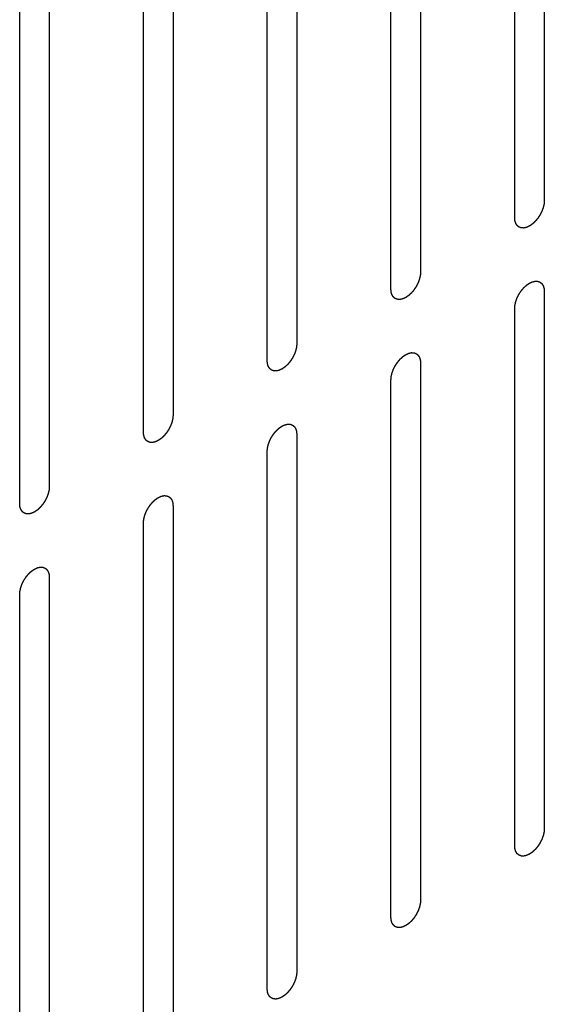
# Model space of a CAD drawing. Header units: inches. Extents: x 6 to 353, y 6 to 228.
# Tile 345 of 372: x 338.243 to 339.181, y 192.688 to 194.448. Entities that reach past the tile are written whole.
import ezdxf

# ---------------------------------------------------------------- set-up
doc = ezdxf.new("R2010")
doc.units = ezdxf.units.IN
doc.header["$LTSCALE"] = 19.946667
doc.header["$MEASUREMENT"] = 0
doc.linetypes.add('HIDDEN', pattern=[0.2, 0.1, -0.1])
doc.layers.add('08_ALL_COSMETICS', color=7, linetype='CONTINUOUS')

msp = doc.modelspace()

# ---------------------------------------------------------------- linework, layer by layer
at = {"layer": '08_ALL_COSMETICS', "color": 7, "linetype": 'HIDDEN'}
for p, q in [((339.1813, 195.0847), (339.1813, 194.1253)), ((339.1283, 194.0947), (339.1283, 195.0541)), ((338.96, 194.9569), (338.96, 193.9975)), ((338.907, 193.9669), (338.907, 194.9263)), ((338.7387, 194.8291), (338.7387, 193.8698)), ((338.6856, 193.8391), (338.6856, 194.7985)), ((338.5174, 194.7014), (338.5174, 193.742)), ((338.4643, 193.7114), (338.4643, 194.6707)), ((338.296, 194.5736), (338.296, 193.6142)), ((338.243, 193.5836), (338.243, 194.543)), ((339.1813, 193.962), (339.1813, 193.0026)), ((339.1283, 192.972), (339.1283, 193.9314)), ((338.96, 193.8342), (338.96, 192.8748)), ((338.907, 192.8442), (338.907, 193.8036)), ((338.7387, 193.7065), (338.7387, 192.7471)), ((338.6856, 192.7164), (338.6856, 193.6758)), ((338.5174, 193.5787), (338.5174, 192.6193)), ((338.4643, 192.5887), (338.4643, 193.5481)), ((338.296, 193.4509), (338.296, 192.4915)), ((338.243, 192.4609), (338.243, 193.4203))]:
    msp.add_line(p, q, dxfattribs=at)
for points in [[(339.1813, 194.1253), (339.1812, 194.1243), (339.1811, 194.1227), (339.181, 194.1209), (339.1809, 194.1199), (339.1809, 194.1191), (339.1806, 194.1183), (339.1804, 194.1172), (339.1801, 194.1158), (339.1798, 194.1144), (339.1795, 194.1133), (339.1794, 194.1125), (339.179, 194.1117), (339.1786, 194.1105), (339.1781, 194.1092), (339.1776, 194.1078), (339.1772, 194.1066), (339.1769, 194.1058), (339.1765, 194.105), (339.1759, 194.1039), (339.1752, 194.1025), (339.1745, 194.1011), (339.174, 194.1), (339.1736, 194.0992), (339.1731, 194.0984), (339.1724, 194.0974), (339.1716, 194.0961), (339.1707, 194.0949), (339.1701, 194.0938), (339.1696, 194.0931), (339.169, 194.0924), (339.1682, 194.0915), (339.1673, 194.0904), (339.1663, 194.0892), (339.1656, 194.0883), (339.165, 194.0876), (339.1644, 194.0871), (339.1636, 194.0863), (339.1625, 194.0853), (339.1615, 194.0844), (339.1607, 194.0836), (339.1601, 194.083), (339.1594, 194.0826), (339.1585, 194.082), (339.1574, 194.0812), (339.1563, 194.0804), (339.1556, 194.0799), (339.1551, 194.0796), (339.1548, 194.0794), (339.1545, 194.0792), (339.1541, 194.079), (339.1533, 194.0787), (339.1522, 194.0782), (339.1512, 194.0777), (339.1504, 194.0773), (339.15, 194.0772), (339.1497, 194.077), (339.1494, 194.0769), (339.1489, 194.0768), (339.1482, 194.0767), (339.1472, 194.0764), (339.1462, 194.0762), (339.1454, 194.076), (339.145, 194.0759), (339.1447, 194.0758), (339.1444, 194.0759), (339.144, 194.0759), (339.1434, 194.0759), (339.1424, 194.0759), (339.1415, 194.076), (339.1408, 194.076), (339.1404, 194.076), (339.1401, 194.076), (339.1399, 194.0761), (339.1395, 194.0762), (339.1389, 194.0765), (339.1381, 194.0768), (339.1373, 194.0771), (339.1367, 194.0773), (339.1363, 194.0774), (339.136, 194.0775), (339.1359, 194.0777), (339.1356, 194.0779), (339.1351, 194.0783), (339.1344, 194.0789), (339.1337, 194.0795), (339.1333, 194.0799), (339.133, 194.0801), (339.1328, 194.0802), (339.1326, 194.0805), (339.1324, 194.0808), (339.1321, 194.0814), (339.1316, 194.0822), (339.131, 194.083), (339.1307, 194.0835), (339.1305, 194.0839), (339.1303, 194.0841), (339.1302, 194.0844), (339.1301, 194.0848), (339.1299, 194.0855), (339.1296, 194.0865), (339.1293, 194.0875), (339.129, 194.0882), (339.1289, 194.0886), (339.1288, 194.0889), (339.1288, 194.0893), (339.1287, 194.0898), (339.1287, 194.0906), (339.1286, 194.0918), (339.1284, 194.0933), (339.1283, 194.0942), (339.1283, 194.0947)], [(338.96, 193.9975), (338.9599, 193.9965), (338.9598, 193.9949), (338.9597, 193.9931), (338.9596, 193.9921), (338.9595, 193.9913), (338.9593, 193.9905), (338.9591, 193.9894), (338.9587, 193.988), (338.9584, 193.9866), (338.9582, 193.9855), (338.958, 193.9847), (338.9577, 193.9839), (338.9573, 193.9828), (338.9568, 193.9814), (338.9563, 193.98), (338.9559, 193.9789), (338.9556, 193.978), (338.9551, 193.9772), (338.9546, 193.9761), (338.9539, 193.9747), (338.9532, 193.9733), (338.9526, 193.9722), (338.9523, 193.9714), (338.9517, 193.9706), (338.9511, 193.9696), (338.9502, 193.9684), (338.9494, 193.9671), (338.9487, 193.9661), (338.9483, 193.9653), (338.9477, 193.9646), (338.9469, 193.9637), (338.946, 193.9626), (338.945, 193.9614), (338.9442, 193.9605), (338.9437, 193.9598), (338.9431, 193.9593), (338.9422, 193.9585), (338.9412, 193.9575), (338.9402, 193.9566), (338.9393, 193.9558), (338.9387, 193.9552), (338.9381, 193.9548), (338.9372, 193.9542), (338.9361, 193.9534), (338.935, 193.9527), (338.9343, 193.9521), (338.9338, 193.9518), (338.9335, 193.9516), (338.9332, 193.9515), (338.9327, 193.9513), (338.932, 193.9509), (338.9309, 193.9504), (338.9298, 193.9499), (338.9291, 193.9496), (338.9287, 193.9494), (338.9283, 193.9492), (338.928, 193.9492), (338.9276, 193.949), (338.9269, 193.9489), (338.9259, 193.9486), (338.9248, 193.9484), (338.9241, 193.9482), (338.9237, 193.9482), (338.9234, 193.9481), (338.9231, 193.9481), (338.9227, 193.9481), (338.9221, 193.9481), (338.9211, 193.9482), (338.9201, 193.9482), (338.9195, 193.9482), (338.9191, 193.9482), (338.9188, 193.9482), (338.9186, 193.9484), (338.9182, 193.9485), (338.9176, 193.9487), (338.9168, 193.949), (338.9159, 193.9493), (338.9153, 193.9495), (338.915, 193.9497), (338.9147, 193.9497), (338.9145, 193.9499), (338.9143, 193.9501), (338.9138, 193.9505), (338.9131, 193.9511), (338.9124, 193.9517), (338.9119, 193.9521), (338.9117, 193.9523), (338.9114, 193.9525), (338.9113, 193.9527), (338.9111, 193.953), (338.9107, 193.9536), (338.9102, 193.9544), (338.9097, 193.9552), (338.9094, 193.9558), (338.9092, 193.9561), (338.909, 193.9563), (338.9089, 193.9566), (338.9088, 193.957), (338.9086, 193.9577), (338.9082, 193.9587), (338.9079, 193.9598), (338.9077, 193.9605), (338.9076, 193.9609), (338.9075, 193.9612), (338.9075, 193.9615), (338.9074, 193.962), (338.9073, 193.9628), (338.9072, 193.964), (338.9071, 193.9655), (338.907, 193.9664), (338.907, 193.9669)], [(339.1283, 193.9314), (339.1284, 193.9324), (339.1285, 193.934), (339.1286, 193.9358), (339.1287, 193.9369), (339.1288, 193.9376), (339.129, 193.9385), (339.1292, 193.9396), (339.1296, 193.9409), (339.1299, 193.9423), (339.1301, 193.9434), (339.1303, 193.9442), (339.1306, 193.9451), (339.131, 193.9462), (339.1315, 193.9476), (339.132, 193.949), (339.1324, 193.9501), (339.1327, 193.9509), (339.1332, 193.9517), (339.1337, 193.9528), (339.1344, 193.9542), (339.1351, 193.9556), (339.1357, 193.9567), (339.136, 193.9576), (339.1366, 193.9583), (339.1372, 193.9593), (339.1381, 193.9606), (339.1389, 193.9619), (339.1396, 193.9629), (339.14, 193.9637), (339.1406, 193.9643), (339.1414, 193.9652), (339.1423, 193.9664), (339.1433, 193.9675), (339.1441, 193.9684), (339.1446, 193.9691), (339.1452, 193.9697), (339.1461, 193.9704), (339.1471, 193.9714), (339.1481, 193.9724), (339.149, 193.9731), (339.1496, 193.9737), (339.1502, 193.9741), (339.1511, 193.9748), (339.1522, 193.9755), (339.1533, 193.9763), (339.154, 193.9768), (339.1545, 193.9771), (339.1548, 193.9773), (339.1551, 193.9775), (339.1556, 193.9777), (339.1563, 193.978), (339.1574, 193.9785), (339.1585, 193.979), (339.1592, 193.9794), (339.1596, 193.9796), (339.16, 193.9797), (339.1603, 193.9798), (339.1607, 193.9799), (339.1614, 193.98), (339.1624, 193.9803), (339.1635, 193.9805), (339.1642, 193.9807), (339.1646, 193.9808), (339.1649, 193.9809), (339.1652, 193.9808), (339.1656, 193.9808), (339.1662, 193.9808), (339.1672, 193.9808), (339.1682, 193.9807), (339.1688, 193.9807), (339.1692, 193.9807), (339.1695, 193.9807), (339.1697, 193.9806), (339.1701, 193.9805), (339.1707, 193.9802), (339.1715, 193.9799), (339.1724, 193.9796), (339.173, 193.9794), (339.1733, 193.9793), (339.1736, 193.9792), (339.1738, 193.979), (339.174, 193.9788), (339.1745, 193.9784), (339.1752, 193.9778), (339.1759, 193.9773), (339.1764, 193.9769), (339.1766, 193.9766), (339.1769, 193.9765), (339.177, 193.9762), (339.1772, 193.9759), (339.1776, 193.9753), (339.1781, 193.9745), (339.1786, 193.9737), (339.1789, 193.9732), (339.1791, 193.9728), (339.1793, 193.9726), (339.1794, 193.9723), (339.1795, 193.9719), (339.1797, 193.9712), (339.18, 193.9702), (339.1804, 193.9692), (339.1806, 193.9685), (339.1807, 193.9681), (339.1808, 193.9678), (339.1808, 193.9674), (339.1809, 193.9669), (339.181, 193.9661), (339.1811, 193.9649), (339.1812, 193.9635), (339.1813, 193.9625), (339.1813, 193.962)], [(338.7387, 193.8698), (338.7386, 193.8687), (338.7385, 193.8672), (338.7383, 193.8653), (338.7382, 193.8643), (338.7382, 193.8635), (338.738, 193.8627), (338.7377, 193.8616), (338.7374, 193.8602), (338.7371, 193.8589), (338.7369, 193.8578), (338.7367, 193.8569), (338.7364, 193.8561), (338.736, 193.855), (338.7355, 193.8536), (338.735, 193.8522), (338.7345, 193.8511), (338.7343, 193.8503), (338.7338, 193.8494), (338.7333, 193.8483), (338.7326, 193.8469), (338.7319, 193.8456), (338.7313, 193.8445), (338.7309, 193.8436), (338.7304, 193.8429), (338.7298, 193.8418), (338.7289, 193.8406), (338.7281, 193.8393), (338.7274, 193.8383), (338.7269, 193.8375), (338.7263, 193.8368), (338.7256, 193.8359), (338.7246, 193.8348), (338.7237, 193.8336), (338.7229, 193.8328), (338.7224, 193.832), (338.7217, 193.8315), (338.7209, 193.8307), (338.7199, 193.8298), (338.7189, 193.8288), (338.718, 193.828), (338.7174, 193.8274), (338.7167, 193.827), (338.7159, 193.8264), (338.7148, 193.8256), (338.7137, 193.8249), (338.7129, 193.8244), (338.7125, 193.8241), (338.7122, 193.8238), (338.7118, 193.8237), (338.7114, 193.8235), (338.7107, 193.8231), (338.7096, 193.8226), (338.7085, 193.8221), (338.7078, 193.8218), (338.7073, 193.8216), (338.707, 193.8214), (338.7067, 193.8214), (338.7063, 193.8213), (338.7056, 193.8211), (338.7045, 193.8209), (338.7035, 193.8206), (338.7028, 193.8205), (338.7024, 193.8204), (338.7021, 193.8203), (338.7018, 193.8203), (338.7014, 193.8203), (338.7007, 193.8204), (338.6998, 193.8204), (338.6988, 193.8204), (338.6982, 193.8204), (338.6978, 193.8205), (338.6975, 193.8204), (338.6972, 193.8206), (338.6969, 193.8207), (338.6963, 193.8209), (338.6955, 193.8212), (338.6946, 193.8215), (338.694, 193.8217), (338.6937, 193.8219), (338.6934, 193.8219), (338.6932, 193.8221), (338.6929, 193.8224), (338.6925, 193.8228), (338.6918, 193.8233), (338.6911, 193.8239), (338.6906, 193.8243), (338.6903, 193.8245), (338.6901, 193.8247), (338.69, 193.8249), (338.6898, 193.8253), (338.6894, 193.8258), (338.6889, 193.8266), (338.6884, 193.8274), (338.688, 193.828), (338.6878, 193.8283), (338.6877, 193.8285), (338.6876, 193.8289), (338.6875, 193.8292), (338.6872, 193.83), (338.6869, 193.831), (338.6866, 193.832), (338.6864, 193.8327), (338.6863, 193.8331), (338.6862, 193.8334), (338.6861, 193.8338), (338.6861, 193.8342), (338.686, 193.8351), (338.6859, 193.8363), (338.6858, 193.8377), (338.6857, 193.8387), (338.6856, 193.8391)], [(338.907, 193.8036), (338.9071, 193.8047), (338.9072, 193.8062), (338.9073, 193.808), (338.9074, 193.8091), (338.9074, 193.8098), (338.9077, 193.8107), (338.9079, 193.8118), (338.9082, 193.8131), (338.9085, 193.8145), (338.9088, 193.8156), (338.9089, 193.8164), (338.9093, 193.8173), (338.9097, 193.8184), (338.9102, 193.8198), (338.9107, 193.8212), (338.9111, 193.8223), (338.9114, 193.8231), (338.9118, 193.8239), (338.9124, 193.8251), (338.9131, 193.8264), (338.9138, 193.8278), (338.9143, 193.8289), (338.9147, 193.8298), (338.9152, 193.8305), (338.9159, 193.8315), (338.9167, 193.8328), (338.9176, 193.8341), (338.9182, 193.8351), (338.9187, 193.8359), (338.9193, 193.8365), (338.9201, 193.8374), (338.921, 193.8386), (338.922, 193.8397), (338.9227, 193.8406), (338.9233, 193.8413), (338.9239, 193.8419), (338.9247, 193.8427), (338.9258, 193.8436), (338.9268, 193.8446), (338.9276, 193.8453), (338.9282, 193.8459), (338.9289, 193.8464), (338.9298, 193.847), (338.9309, 193.8477), (338.932, 193.8485), (338.9327, 193.849), (338.9332, 193.8493), (338.9335, 193.8496), (338.9338, 193.8497), (338.9342, 193.8499), (338.935, 193.8502), (338.9361, 193.8507), (338.9371, 193.8512), (338.9379, 193.8516), (338.9383, 193.8518), (338.9386, 193.852), (338.9389, 193.852), (338.9394, 193.8521), (338.9401, 193.8523), (338.9411, 193.8525), (338.9421, 193.8527), (338.9429, 193.8529), (338.9433, 193.853), (338.9436, 193.8531), (338.9439, 193.8531), (338.9443, 193.853), (338.9449, 193.853), (338.9459, 193.853), (338.9468, 193.8529), (338.9475, 193.8529), (338.9479, 193.8529), (338.9482, 193.8529), (338.9484, 193.8528), (338.9488, 193.8527), (338.9493, 193.8525), (338.9502, 193.8522), (338.951, 193.8518), (338.9516, 193.8516), (338.952, 193.8515), (338.9523, 193.8514), (338.9524, 193.8512), (338.9527, 193.851), (338.9532, 193.8506), (338.9539, 193.85), (338.9546, 193.8495), (338.955, 193.8491), (338.9553, 193.8488), (338.9555, 193.8487), (338.9557, 193.8484), (338.9559, 193.8481), (338.9562, 193.8476), (338.9567, 193.8468), (338.9573, 193.8459), (338.9576, 193.8454), (338.9578, 193.8451), (338.958, 193.8448), (338.9581, 193.8445), (338.9582, 193.8441), (338.9584, 193.8434), (338.9587, 193.8424), (338.959, 193.8414), (338.9593, 193.8407), (338.9594, 193.8403), (338.9595, 193.84), (338.9595, 193.8396), (338.9596, 193.8391), (338.9596, 193.8383), (338.9597, 193.8371), (338.9599, 193.8357), (338.96, 193.8347), (338.96, 193.8342)], [(338.5174, 193.742), (338.5173, 193.7409), (338.5171, 193.7394), (338.517, 193.7376), (338.5169, 193.7365), (338.5169, 193.7357), (338.5167, 193.7349), (338.5164, 193.7338), (338.5161, 193.7324), (338.5158, 193.7311), (338.5155, 193.73), (338.5154, 193.7292), (338.515, 193.7283), (338.5147, 193.7272), (338.5141, 193.7258), (338.5136, 193.7244), (338.5132, 193.7233), (338.513, 193.7225), (338.5125, 193.7216), (338.512, 193.7205), (338.5113, 193.7192), (338.5106, 193.7178), (338.51, 193.7167), (338.5096, 193.7158), (338.5091, 193.7151), (338.5084, 193.7141), (338.5076, 193.7128), (338.5068, 193.7115), (338.5061, 193.7105), (338.5056, 193.7097), (338.505, 193.7091), (338.5043, 193.7081), (338.5033, 193.707), (338.5024, 193.7059), (338.5016, 193.705), (338.501, 193.7043), (338.5004, 193.7037), (338.4996, 193.7029), (338.4986, 193.702), (338.4975, 193.701), (338.4967, 193.7003), (338.4961, 193.6996), (338.4954, 193.6992), (338.4946, 193.6986), (338.4935, 193.6979), (338.4924, 193.6971), (338.4916, 193.6966), (338.4912, 193.6963), (338.4908, 193.696), (338.4905, 193.6959), (338.4901, 193.6957), (338.4893, 193.6954), (338.4883, 193.6948), (338.4872, 193.6944), (338.4864, 193.694), (338.486, 193.6938), (338.4857, 193.6936), (338.4854, 193.6936), (338.485, 193.6935), (338.4842, 193.6933), (338.4832, 193.6931), (338.4822, 193.6929), (338.4815, 193.6927), (338.481, 193.6926), (338.4807, 193.6925), (338.4805, 193.6925), (338.4801, 193.6925), (338.4794, 193.6926), (338.4785, 193.6926), (338.4775, 193.6926), (338.4768, 193.6927), (338.4765, 193.6927), (338.4762, 193.6927), (338.4759, 193.6928), (338.4756, 193.6929), (338.475, 193.6931), (338.4741, 193.6934), (338.4733, 193.6938), (338.4727, 193.694), (338.4723, 193.6941), (338.4721, 193.6942), (338.4719, 193.6944), (338.4716, 193.6946), (338.4711, 193.695), (338.4704, 193.6955), (338.4698, 193.6961), (338.4693, 193.6965), (338.469, 193.6967), (338.4688, 193.6969), (338.4687, 193.6972), (338.4684, 193.6975), (338.4681, 193.698), (338.4676, 193.6988), (338.4671, 193.6996), (338.4667, 193.7002), (338.4665, 193.7005), (338.4663, 193.7007), (338.4663, 193.7011), (338.4661, 193.7015), (338.4659, 193.7022), (338.4656, 193.7032), (338.4653, 193.7042), (338.4651, 193.7049), (338.4649, 193.7053), (338.4648, 193.7056), (338.4648, 193.706), (338.4648, 193.7064), (338.4647, 193.7073), (338.4646, 193.7085), (338.4645, 193.7099), (338.4644, 193.7109), (338.4643, 193.7114)], [(338.6856, 193.6758), (338.6857, 193.6769), (338.6859, 193.6784), (338.686, 193.6803), (338.6861, 193.6813), (338.6861, 193.6821), (338.6863, 193.6829), (338.6866, 193.684), (338.6869, 193.6854), (338.6872, 193.6867), (338.6875, 193.6878), (338.6876, 193.6887), (338.688, 193.6895), (338.6884, 193.6906), (338.6889, 193.692), (338.6894, 193.6934), (338.6898, 193.6945), (338.69, 193.6953), (338.6905, 193.6962), (338.691, 193.6973), (338.6917, 193.6987), (338.6924, 193.7), (338.693, 193.7011), (338.6934, 193.702), (338.6939, 193.7027), (338.6946, 193.7038), (338.6954, 193.705), (338.6962, 193.7063), (338.6969, 193.7073), (338.6974, 193.7081), (338.698, 193.7087), (338.6987, 193.7097), (338.6997, 193.7108), (338.7006, 193.7119), (338.7014, 193.7128), (338.702, 193.7136), (338.7026, 193.7141), (338.7034, 193.7149), (338.7044, 193.7158), (338.7055, 193.7168), (338.7063, 193.7175), (338.7069, 193.7182), (338.7076, 193.7186), (338.7085, 193.7192), (338.7095, 193.7199), (338.7106, 193.7207), (338.7114, 193.7212), (338.7118, 193.7215), (338.7122, 193.7218), (338.7125, 193.7219), (338.7129, 193.7221), (338.7137, 193.7225), (338.7147, 193.723), (338.7158, 193.7235), (338.7166, 193.7238), (338.717, 193.724), (338.7173, 193.7242), (338.7176, 193.7242), (338.718, 193.7243), (338.7188, 193.7245), (338.7198, 193.7247), (338.7208, 193.725), (338.7215, 193.7251), (338.722, 193.7252), (338.7223, 193.7253), (338.7226, 193.7253), (338.7229, 193.7253), (338.7236, 193.7252), (338.7246, 193.7252), (338.7255, 193.7252), (338.7262, 193.7251), (338.7266, 193.7251), (338.7268, 193.7251), (338.7271, 193.725), (338.7274, 193.7249), (338.728, 193.7247), (338.7289, 193.7244), (338.7297, 193.7241), (338.7303, 193.7238), (338.7307, 193.7237), (338.7309, 193.7236), (338.7311, 193.7234), (338.7314, 193.7232), (338.7319, 193.7228), (338.7326, 193.7223), (338.7332, 193.7217), (338.7337, 193.7213), (338.734, 193.7211), (338.7342, 193.7209), (338.7343, 193.7207), (338.7346, 193.7203), (338.7349, 193.7198), (338.7354, 193.719), (338.7359, 193.7182), (338.7363, 193.7176), (338.7365, 193.7173), (338.7367, 193.7171), (338.7367, 193.7167), (338.7369, 193.7163), (338.7371, 193.7156), (338.7374, 193.7146), (338.7377, 193.7136), (338.7379, 193.7129), (338.7381, 193.7125), (338.7382, 193.7122), (338.7382, 193.7118), (338.7382, 193.7114), (338.7383, 193.7105), (338.7384, 193.7093), (338.7385, 193.7079), (338.7386, 193.7069), (338.7387, 193.7065)], [(338.296, 193.6142), (338.2959, 193.6132), (338.2958, 193.6116), (338.2957, 193.6098), (338.2956, 193.6087), (338.2956, 193.608), (338.2953, 193.6071), (338.2951, 193.606), (338.2948, 193.6047), (338.2945, 193.6033), (338.2942, 193.6022), (338.2941, 193.6014), (338.2937, 193.6005), (338.2933, 193.5994), (338.2928, 193.598), (338.2923, 193.5966), (338.2919, 193.5955), (338.2916, 193.5947), (338.2912, 193.5939), (338.2906, 193.5928), (338.2899, 193.5914), (338.2892, 193.59), (338.2887, 193.5889), (338.2883, 193.588), (338.2878, 193.5873), (338.2871, 193.5863), (338.2863, 193.585), (338.2854, 193.5837), (338.2848, 193.5827), (338.2843, 193.5819), (338.2837, 193.5813), (338.2829, 193.5804), (338.282, 193.5792), (338.281, 193.5781), (338.2803, 193.5772), (338.2797, 193.5765), (338.2791, 193.5759), (338.2783, 193.5752), (338.2772, 193.5742), (338.2762, 193.5732), (338.2754, 193.5725), (338.2748, 193.5719), (338.2741, 193.5715), (338.2732, 193.5708), (338.2721, 193.5701), (338.271, 193.5693), (338.2703, 193.5688), (338.2698, 193.5685), (338.2695, 193.5682), (338.2692, 193.5681), (338.2688, 193.5679), (338.268, 193.5676), (338.2669, 193.5671), (338.2659, 193.5666), (338.2651, 193.5662), (338.2647, 193.566), (338.2644, 193.5659), (338.2641, 193.5658), (338.2636, 193.5657), (338.2629, 193.5655), (338.2619, 193.5653), (338.2609, 193.5651), (338.2601, 193.5649), (338.2597, 193.5648), (338.2594, 193.5647), (338.2591, 193.5648), (338.2587, 193.5648), (338.2581, 193.5648), (338.2571, 193.5648), (338.2562, 193.5649), (338.2555, 193.5649), (338.2551, 193.5649), (338.2548, 193.5649), (338.2546, 193.565), (338.2542, 193.5651), (338.2537, 193.5653), (338.2528, 193.5657), (338.252, 193.566), (338.2514, 193.5662), (338.251, 193.5663), (338.2508, 193.5664), (338.2506, 193.5666), (338.2503, 193.5668), (338.2498, 193.5672), (338.2491, 193.5678), (338.2484, 193.5683), (338.248, 193.5687), (338.2477, 193.569), (338.2475, 193.5691), (338.2473, 193.5694), (338.2471, 193.5697), (338.2468, 193.5703), (338.2463, 193.5711), (338.2458, 193.5719), (338.2454, 193.5724), (338.2452, 193.5727), (338.245, 193.573), (338.2449, 193.5733), (338.2448, 193.5737), (338.2446, 193.5744), (338.2443, 193.5754), (338.244, 193.5764), (338.2437, 193.5771), (338.2436, 193.5775), (338.2435, 193.5778), (338.2435, 193.5782), (338.2434, 193.5787), (338.2434, 193.5795), (338.2433, 193.5807), (338.2431, 193.5821), (338.243, 193.5831), (338.243, 193.5836)], [(338.4643, 193.5481), (338.4644, 193.5491), (338.4645, 193.5507), (338.4647, 193.5525), (338.4648, 193.5535), (338.4648, 193.5543), (338.465, 193.5551), (338.4653, 193.5562), (338.4656, 193.5576), (338.4659, 193.559), (338.4661, 193.5601), (338.4663, 193.5609), (338.4666, 193.5617), (338.467, 193.5628), (338.4675, 193.5642), (338.468, 193.5656), (338.4685, 193.5667), (338.4687, 193.5676), (338.4692, 193.5684), (338.4697, 193.5695), (338.4704, 193.5709), (338.4711, 193.5723), (338.4717, 193.5734), (338.4721, 193.5742), (338.4726, 193.5749), (338.4733, 193.576), (338.4741, 193.5772), (338.4749, 193.5785), (338.4756, 193.5795), (338.4761, 193.5803), (338.4767, 193.581), (338.4774, 193.5819), (338.4784, 193.583), (338.4793, 193.5842), (338.4801, 193.5851), (338.4806, 193.5858), (338.4813, 193.5863), (338.4821, 193.5871), (338.4831, 193.588), (338.4842, 193.589), (338.485, 193.5898), (338.4856, 193.5904), (338.4863, 193.5908), (338.4871, 193.5914), (338.4882, 193.5922), (338.4893, 193.5929), (338.4901, 193.5935), (338.4905, 193.5938), (338.4908, 193.594), (338.4912, 193.5941), (338.4916, 193.5943), (338.4923, 193.5947), (338.4934, 193.5952), (338.4945, 193.5957), (338.4952, 193.596), (338.4957, 193.5962), (338.496, 193.5964), (338.4963, 193.5964), (338.4967, 193.5965), (338.4974, 193.5967), (338.4985, 193.5969), (338.4995, 193.5972), (338.5002, 193.5973), (338.5006, 193.5974), (338.501, 193.5975), (338.5012, 193.5975), (338.5016, 193.5975), (338.5023, 193.5975), (338.5032, 193.5974), (338.5042, 193.5974), (338.5048, 193.5974), (338.5052, 193.5973), (338.5055, 193.5974), (338.5058, 193.5972), (338.5061, 193.5971), (338.5067, 193.5969), (338.5076, 193.5966), (338.5084, 193.5963), (338.509, 193.5961), (338.5093, 193.5959), (338.5096, 193.5959), (338.5098, 193.5957), (338.5101, 193.5954), (338.5105, 193.595), (338.5112, 193.5945), (338.5119, 193.5939), (338.5124, 193.5935), (338.5127, 193.5933), (338.5129, 193.5931), (338.513, 193.5929), (338.5132, 193.5926), (338.5136, 193.592), (338.5141, 193.5912), (338.5146, 193.5904), (338.515, 193.5898), (338.5152, 193.5895), (338.5153, 193.5893), (338.5154, 193.589), (338.5155, 193.5886), (338.5158, 193.5879), (338.5161, 193.5868), (338.5164, 193.5858), (338.5166, 193.5851), (338.5167, 193.5847), (338.5169, 193.5844), (338.5169, 193.5841), (338.5169, 193.5836), (338.517, 193.5827), (338.5171, 193.5815), (338.5172, 193.5801), (338.5173, 193.5792), (338.5174, 193.5787)], [(338.243, 193.4203), (338.2431, 193.4213), (338.2432, 193.4229), (338.2434, 193.4247), (338.2435, 193.4257), (338.2435, 193.4265), (338.2437, 193.4273), (338.2439, 193.4284), (338.2443, 193.4298), (338.2446, 193.4312), (338.2448, 193.4323), (338.245, 193.4331), (338.2453, 193.4339), (338.2457, 193.435), (338.2462, 193.4364), (338.2467, 193.4378), (338.2471, 193.4389), (338.2474, 193.4398), (338.2479, 193.4406), (338.2484, 193.4417), (338.2491, 193.4431), (338.2498, 193.4445), (338.2504, 193.4456), (338.2507, 193.4464), (338.2513, 193.4472), (338.2519, 193.4482), (338.2528, 193.4495), (338.2536, 193.4507), (338.2543, 193.4517), (338.2547, 193.4525), (338.2553, 193.4532), (338.2561, 193.4541), (338.257, 193.4552), (338.258, 193.4564), (338.2588, 193.4573), (338.2593, 193.458), (338.2599, 193.4585), (338.2608, 193.4593), (338.2618, 193.4603), (338.2628, 193.4612), (338.2637, 193.462), (338.2643, 193.4626), (338.2649, 193.463), (338.2658, 193.4636), (338.2669, 193.4644), (338.268, 193.4651), (338.2688, 193.4657), (338.2692, 193.466), (338.2695, 193.4662), (338.2698, 193.4663), (338.2703, 193.4666), (338.271, 193.4669), (338.2721, 193.4674), (338.2732, 193.4679), (338.2739, 193.4682), (338.2743, 193.4684), (338.2747, 193.4686), (338.275, 193.4687), (338.2754, 193.4688), (338.2761, 193.4689), (338.2771, 193.4692), (338.2782, 193.4694), (338.2789, 193.4696), (338.2793, 193.4696), (338.2796, 193.4698), (338.2799, 193.4697), (338.2803, 193.4697), (338.281, 193.4697), (338.2819, 193.4696), (338.2829, 193.4696), (338.2835, 193.4696), (338.2839, 193.4696), (338.2842, 193.4696), (338.2844, 193.4695), (338.2848, 193.4693), (338.2854, 193.4691), (338.2862, 193.4688), (338.2871, 193.4685), (338.2877, 193.4683), (338.288, 193.4681), (338.2883, 193.4681), (338.2885, 193.4679), (338.2887, 193.4677), (338.2892, 193.4673), (338.2899, 193.4667), (338.2906, 193.4661), (338.2911, 193.4657), (338.2913, 193.4655), (338.2916, 193.4654), (338.2917, 193.4651), (338.2919, 193.4648), (338.2923, 193.4642), (338.2928, 193.4634), (338.2933, 193.4626), (338.2936, 193.462), (338.2938, 193.4617), (338.294, 193.4615), (338.2941, 193.4612), (338.2942, 193.4608), (338.2944, 193.4601), (338.2948, 193.4591), (338.2951, 193.4581), (338.2953, 193.4574), (338.2954, 193.4569), (338.2955, 193.4567), (338.2955, 193.4563), (338.2956, 193.4558), (338.2957, 193.455), (338.2958, 193.4538), (338.2959, 193.4523), (338.296, 193.4514), (338.296, 193.4509)], [(339.1813, 193.0026), (339.1812, 193.0016), (339.1811, 193), (339.181, 192.9982), (339.1809, 192.9972), (339.1809, 192.9964), (339.1806, 192.9956), (339.1804, 192.9945), (339.1801, 192.9931), (339.1798, 192.9917), (339.1795, 192.9906), (339.1794, 192.9898), (339.179, 192.989), (339.1786, 192.9879), (339.1781, 192.9865), (339.1776, 192.9851), (339.1772, 192.984), (339.1769, 192.9831), (339.1765, 192.9823), (339.1759, 192.9812), (339.1752, 192.9798), (339.1745, 192.9784), (339.174, 192.9773), (339.1736, 192.9765), (339.1731, 192.9757), (339.1724, 192.9747), (339.1716, 192.9734), (339.1707, 192.9722), (339.1701, 192.9712), (339.1696, 192.9704), (339.169, 192.9697), (339.1682, 192.9688), (339.1673, 192.9677), (339.1663, 192.9665), (339.1656, 192.9656), (339.165, 192.9649), (339.1644, 192.9644), (339.1636, 192.9636), (339.1625, 192.9626), (339.1615, 192.9617), (339.1607, 192.9609), (339.1601, 192.9603), (339.1594, 192.9599), (339.1585, 192.9593), (339.1574, 192.9585), (339.1563, 192.9578), (339.1556, 192.9572), (339.1551, 192.9569), (339.1548, 192.9567), (339.1545, 192.9566), (339.1541, 192.9563), (339.1533, 192.956), (339.1522, 192.9555), (339.1512, 192.955), (339.1504, 192.9547), (339.15, 192.9545), (339.1497, 192.9543), (339.1494, 192.9542), (339.1489, 192.9541), (339.1482, 192.954), (339.1472, 192.9537), (339.1462, 192.9535), (339.1454, 192.9533), (339.145, 192.9533), (339.1447, 192.9532), (339.1444, 192.9532), (339.144, 192.9532), (339.1434, 192.9532), (339.1424, 192.9533), (339.1415, 192.9533), (339.1408, 192.9533), (339.1404, 192.9533), (339.1401, 192.9533), (339.1399, 192.9534), (339.1395, 192.9536), (339.1389, 192.9538), (339.1381, 192.9541), (339.1373, 192.9544), (339.1367, 192.9546), (339.1363, 192.9548), (339.136, 192.9548), (339.1359, 192.955), (339.1356, 192.9552), (339.1351, 192.9556), (339.1344, 192.9562), (339.1337, 192.9568), (339.1333, 192.9572), (339.133, 192.9574), (339.1328, 192.9575), (339.1326, 192.9578), (339.1324, 192.9581), (339.1321, 192.9587), (339.1316, 192.9595), (339.131, 192.9603), (339.1307, 192.9609), (339.1305, 192.9612), (339.1303, 192.9614), (339.1302, 192.9617), (339.1301, 192.9621), (339.1299, 192.9628), (339.1296, 192.9638), (339.1293, 192.9648), (339.129, 192.9655), (339.1289, 192.966), (339.1288, 192.9662), (339.1288, 192.9666), (339.1287, 192.9671), (339.1287, 192.9679), (339.1286, 192.9691), (339.1284, 192.9706), (339.1283, 192.9715), (339.1283, 192.972)], [(338.96, 192.8748), (338.9599, 192.8738), (338.9598, 192.8722), (338.9597, 192.8704), (338.9596, 192.8694), (338.9595, 192.8686), (338.9593, 192.8678), (338.9591, 192.8667), (338.9587, 192.8653), (338.9584, 192.8639), (338.9582, 192.8628), (338.958, 192.862), (338.9577, 192.8612), (338.9573, 192.8601), (338.9568, 192.8587), (338.9563, 192.8573), (338.9559, 192.8562), (338.9556, 192.8553), (338.9551, 192.8545), (338.9546, 192.8534), (338.9539, 192.852), (338.9532, 192.8506), (338.9526, 192.8495), (338.9523, 192.8487), (338.9517, 192.848), (338.9511, 192.8469), (338.9502, 192.8457), (338.9494, 192.8444), (338.9487, 192.8434), (338.9483, 192.8426), (338.9477, 192.8419), (338.9469, 192.841), (338.946, 192.8399), (338.945, 192.8387), (338.9442, 192.8378), (338.9437, 192.8371), (338.9431, 192.8366), (338.9422, 192.8358), (338.9412, 192.8349), (338.9402, 192.8339), (338.9393, 192.8331), (338.9387, 192.8325), (338.9381, 192.8321), (338.9372, 192.8315), (338.9361, 192.8307), (338.935, 192.83), (338.9343, 192.8294), (338.9338, 192.8291), (338.9335, 192.8289), (338.9332, 192.8288), (338.9327, 192.8286), (338.932, 192.8282), (338.9309, 192.8277), (338.9298, 192.8272), (338.9291, 192.8269), (338.9287, 192.8267), (338.9283, 192.8265), (338.928, 192.8265), (338.9276, 192.8264), (338.9269, 192.8262), (338.9259, 192.826), (338.9248, 192.8257), (338.9241, 192.8256), (338.9237, 192.8255), (338.9234, 192.8254), (338.9231, 192.8254), (338.9227, 192.8254), (338.9221, 192.8254), (338.9211, 192.8255), (338.9201, 192.8255), (338.9195, 192.8255), (338.9191, 192.8256), (338.9188, 192.8255), (338.9186, 192.8257), (338.9182, 192.8258), (338.9176, 192.826), (338.9168, 192.8263), (338.9159, 192.8266), (338.9153, 192.8268), (338.915, 192.827), (338.9147, 192.827), (338.9145, 192.8272), (338.9143, 192.8275), (338.9138, 192.8279), (338.9131, 192.8284), (338.9124, 192.829), (338.9119, 192.8294), (338.9117, 192.8296), (338.9114, 192.8298), (338.9113, 192.83), (338.9111, 192.8303), (338.9107, 192.8309), (338.9102, 192.8317), (338.9097, 192.8325), (338.9094, 192.8331), (338.9092, 192.8334), (338.909, 192.8336), (338.9089, 192.8339), (338.9088, 192.8343), (338.9086, 192.835), (338.9082, 192.8361), (338.9079, 192.8371), (338.9077, 192.8378), (338.9076, 192.8382), (338.9075, 192.8385), (338.9075, 192.8388), (338.9074, 192.8393), (338.9073, 192.8402), (338.9072, 192.8414), (338.9071, 192.8428), (338.907, 192.8437), (338.907, 192.8442)], [(338.7387, 192.7471), (338.7386, 192.746), (338.7385, 192.7445), (338.7383, 192.7426), (338.7382, 192.7416), (338.7382, 192.7408), (338.738, 192.74), (338.7377, 192.7389), (338.7374, 192.7375), (338.7371, 192.7362), (338.7369, 192.7351), (338.7367, 192.7342), (338.7364, 192.7334), (338.736, 192.7323), (338.7355, 192.7309), (338.735, 192.7295), (338.7345, 192.7284), (338.7343, 192.7276), (338.7338, 192.7267), (338.7333, 192.7256), (338.7326, 192.7242), (338.7319, 192.7229), (338.7313, 192.7218), (338.7309, 192.7209), (338.7304, 192.7202), (338.7298, 192.7191), (338.7289, 192.7179), (338.7281, 192.7166), (338.7274, 192.7156), (338.7269, 192.7148), (338.7263, 192.7142), (338.7256, 192.7132), (338.7246, 192.7121), (338.7237, 192.711), (338.7229, 192.7101), (338.7224, 192.7093), (338.7217, 192.7088), (338.7209, 192.708), (338.7199, 192.7071), (338.7189, 192.7061), (338.718, 192.7054), (338.7174, 192.7047), (338.7167, 192.7043), (338.7159, 192.7037), (338.7148, 192.703), (338.7137, 192.7022), (338.7129, 192.7017), (338.7125, 192.7014), (338.7122, 192.7011), (338.7118, 192.701), (338.7114, 192.7008), (338.7107, 192.7004), (338.7096, 192.6999), (338.7085, 192.6994), (338.7078, 192.6991), (338.7073, 192.6989), (338.707, 192.6987), (338.7067, 192.6987), (338.7063, 192.6986), (338.7056, 192.6984), (338.7045, 192.6982), (338.7035, 192.6979), (338.7028, 192.6978), (338.7024, 192.6977), (338.7021, 192.6976), (338.7018, 192.6976), (338.7014, 192.6976), (338.7007, 192.6977), (338.6998, 192.6977), (338.6988, 192.6977), (338.6982, 192.6978), (338.6978, 192.6978), (338.6975, 192.6978), (338.6972, 192.6979), (338.6969, 192.698), (338.6963, 192.6982), (338.6955, 192.6985), (338.6946, 192.6988), (338.694, 192.6991), (338.6937, 192.6992), (338.6934, 192.6993), (338.6932, 192.6995), (338.6929, 192.6997), (338.6925, 192.7001), (338.6918, 192.7006), (338.6911, 192.7012), (338.6906, 192.7016), (338.6903, 192.7018), (338.6901, 192.702), (338.69, 192.7022), (338.6898, 192.7026), (338.6894, 192.7031), (338.6889, 192.7039), (338.6884, 192.7047), (338.688, 192.7053), (338.6878, 192.7056), (338.6877, 192.7058), (338.6876, 192.7062), (338.6875, 192.7066), (338.6872, 192.7073), (338.6869, 192.7083), (338.6866, 192.7093), (338.6864, 192.71), (338.6863, 192.7104), (338.6862, 192.7107), (338.6861, 192.7111), (338.6861, 192.7115), (338.686, 192.7124), (338.6859, 192.7136), (338.6858, 192.715), (338.6857, 192.716), (338.6856, 192.7164)]]:
    msp.add_open_spline(points, degree=3, knots=[0, 0, 0, 0, 0.03125, 0.046875, 0.054688, 0.0625, 0.070312, 0.078125, 0.09375, 0.109375, 0.117188, 0.125, 0.132812, 0.140625, 0.15625, 0.171875, 0.179688, 0.1875, 0.195312, 0.203125, 0.21875, 0.234375, 0.242188, 0.25, 0.257812, 0.265625, 0.28125, 0.296875, 0.304688, 0.3125, 0.320312, 0.328125, 0.34375, 0.359375, 0.367188, 0.375, 0.382812, 0.390625, 0.40625, 0.421875, 0.429688, 0.4375, 0.445312, 0.453125, 0.46875, 0.484375, 0.492188, 0.496094, 0.5, 0.503906, 0.507812, 0.515625, 0.53125, 0.546875, 0.554688, 0.558594, 0.5625, 0.566406, 0.570312, 0.578125, 0.59375, 0.609375, 0.617188, 0.621094, 0.625, 0.628906, 0.632812, 0.640625, 0.65625, 0.671875, 0.679688, 0.683594, 0.6875, 0.691406, 0.695312, 0.703125, 0.71875, 0.734375, 0.742188, 0.746094, 0.75, 0.753906, 0.757812, 0.765625, 0.78125, 0.796875, 0.804688, 0.808594, 0.8125, 0.816406, 0.820312, 0.828125, 0.84375, 0.859375, 0.867188, 0.871094, 0.875, 0.878906, 0.882812, 0.890625, 0.90625, 0.921875, 0.929688, 0.933594, 0.9375, 0.941406, 0.945312, 0.953125, 0.96875, 0.984375, 1, 1, 1, 1], dxfattribs=at)

doc.saveas('drawing.dxf')
